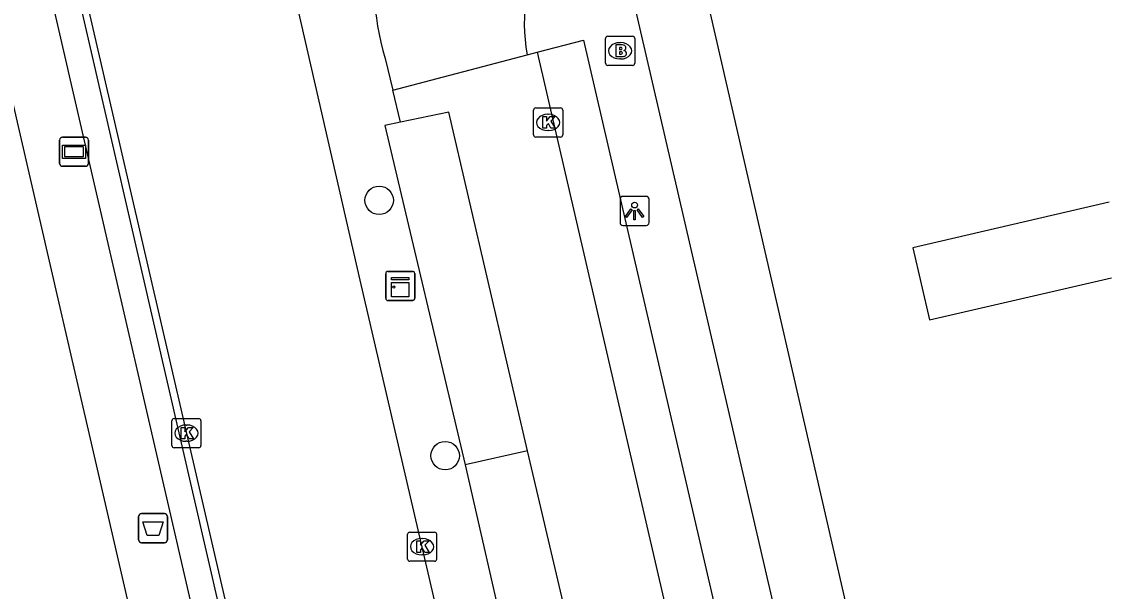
# Model space of a CAD drawing. Extents: x 156414 to 157775, y 382335 to 383765.
# Drawn here: x 156893.94 to 156931.17, y 383386.55 to 383406.13 of the extents above; entities that cross this region are included whole.
import ezdxf

# ---------------------------------------------------------------- set-up
doc = ezdxf.new("R2010")
doc.units = 0
for name, color, linetype in [('IMGEO_Afvalbak', 7, 'Continuous'), ('IMGEO_Boom', 7, 'Continuous'), ('IMGEO_Brandkraan', 7, 'Continuous'), ('IMGEO_Kast', 7, 'Continuous'), ('IMGEO_Kolk', 7, 'Continuous'), ('IMGEO_Lichtpunt', 7, 'Continuous'), ('IMGEO_OVBaan_gesloten', 7, 'Continuous'), ('IMGEO_Pand', 7, 'Continuous'), ('IMGEO_Parkeervlak_open', 7, 'Continuous'), ('IMGEO_Reclamebord', 7, 'Continuous'), ('IMGEO_Rijbaan_lokaal_gesloten', 7, 'Continuous'), ('IMGEO_Rijbaan_lokaal_open', 7, 'Continuous'), ('IMGEO_Voetpad_open', 7, 'Continuous')]:
    doc.layers.add(name, color=color, linetype=linetype)

msp = doc.modelspace()

# ---------------------------------------------------------------- linework, layer by layer
at = {"layer": 'IMGEO_Afvalbak'}
for p, q in [((156898.057, 383389.222), (156898.847, 383389.222)), ((156898.847, 383389.222), (156898.057, 383389.222)), ((156897.957, 383388.322), (156897.957, 383389.122)), ((156897.957, 383389.122), (156897.957, 383388.322)), ((156898.947, 383389.122), (156898.947, 383388.322)), ((156898.947, 383388.322), (156898.947, 383389.122)), ((156898.847, 383388.222), (156898.057, 383388.222)), ((156898.057, 383388.222), (156898.847, 383388.222))]:
    msp.add_line(p, q, dxfattribs=at)
msp.add_lwpolyline([(156898.1, 383388.936), (156898.804, 383388.936), (156898.655, 383388.466), (156898.249, 383388.466), (156898.1, 383388.936)], dxfattribs=at)
for centre, start, end in [((156898.057, 383389.122), 90, 180), ((156898.057, 383389.122), 90, 180), ((156898.847, 383389.122), 0, 90), ((156898.847, 383389.122), 360, 90), ((156898.057, 383388.322), 180, 270), ((156898.057, 383388.322), 180, 270), ((156898.847, 383388.322), 270, 0), ((156898.847, 383388.322), 270, 0)]:
    msp.add_arc(centre, 0.1, start, end, dxfattribs=at)
at = {"layer": 'IMGEO_Boom'}
for centre in [(156906.221, 383399.989), (156908.489, 383391.214)]:
    msp.add_circle(centre, 0.489, dxfattribs=at)
at = {"layer": 'IMGEO_Brandkraan'}
for p, q in [((156914.075, 383405.626), (156914.927, 383405.626)), ((156914, 383404.7), (156914, 383405.552)), ((156914.488, 383405.406), (156914.513, 383405.406)), ((156915.001, 383405.552), (156915.001, 383404.7)), ((156914.511, 383404.846), (156914.486, 383404.846)), ((156914.927, 383404.626), (156914.075, 383404.626))]:
    msp.add_line(p, q, dxfattribs=at)
for points in [[(156914.075, 383405.626), (156914.927, 383405.626)], [(156914, 383404.7), (156914, 383405.552)], [(156914.348, 383405.326), (156914.348, 383404.926), (156914.561, 383404.926)], [(156914.579, 383405.326), (156914.348, 383405.326)], [(156914.527, 383405.245), (156914.473, 383405.245), (156914.473, 383405.169)], [(156915.001, 383405.552), (156915.001, 383404.7)], [(156914.473, 383405.169), (156914.526, 383405.169)], [(156914.535, 383405.093), (156914.473, 383405.093), (156914.473, 383405.012)], [(156914.473, 383405.012), (156914.535, 383405.012)], [(156914.927, 383404.626), (156914.075, 383404.626)]]:
    msp.add_lwpolyline(points, dxfattribs=at)
for centre, radius, start, end in [((156914.077, 383405.55), 0.0765, 91.552, 178.448), ((156914.077, 383405.55), 0.0765, 91.552, 178.448), ((156914.925, 383405.55), 0.0765, 1.552, 88.448), ((156914.925, 383405.55), 0.0765, 1.552, 88.448), ((156914.528, 383405.207), 0.0379, 267.8285, 90.9355), ((156914.583, 383405.181), 0.145, 59.4692, 91.5367), ((156914.608, 383405.228), 0.0922, 285.5137, 58.1501), ((156914.536, 383405.052), 0.0404, 269.8759, 90.5077), ((156914.567, 383405.177), 0.251, 268.6676, 293.5347), ((156914.613, 383405.036), 0.105, 301.3115, 78.989), ((156914.077, 383404.702), 0.0765, 181.552, 268.448), ((156914.077, 383404.702), 0.0765, 181.552, 268.448), ((156914.925, 383404.702), 0.0765, 271.552, 358.448), ((156914.925, 383404.702), 0.0765, 271.552, 358.448)]:
    msp.add_arc(centre, radius, start, end, dxfattribs=at)
for centre, major_axis, ratio, start_param, end_param in [((156914.487, 383405.126), (-0.387, 0.002), 0.722429, 4.712389, 7.853982), ((156914.512, 383405.126), (-0.39, 0.002), 0.717154, 1.570796, 4.712389)]:
    msp.add_ellipse(centre, major_axis=major_axis, ratio=ratio, start_param=start_param, end_param=end_param, dxfattribs=at)
at = {"layer": 'IMGEO_Kast'}
for p, q in [((156906.448, 383396.621), (156906.448, 383397.462)), ((156906.448, 383397.462), (156906.448, 383396.621)), ((156906.523, 383397.546), (156907.364, 383397.546)), ((156907.364, 383397.546), (156906.523, 383397.546)), ((156907.448, 383397.471), (156907.448, 383396.63)), ((156907.448, 383396.63), (156907.448, 383397.471)), ((156907.373, 383396.546), (156906.532, 383396.546)), ((156906.532, 383396.546), (156907.373, 383396.546))]:
    msp.add_line(p, q, dxfattribs=at)
for points in [[(156906.643, 383397.336), (156907.243, 383397.336), (156907.243, 383397.251), (156906.643, 383397.251), (156906.643, 383397.336)], [(156906.643, 383397.161), (156907.243, 383397.161), (156907.243, 383396.672), (156906.643, 383396.672), (156906.643, 383397.161)]]:
    msp.add_lwpolyline(points, dxfattribs=at)
msp.add_circle((156906.727, 383397.01), 0.0377, dxfattribs=at)
for centre, start, end in [((156906.526, 383397.468), 92.4484, 184.2845), ((156906.526, 383397.468), 92.4484, 184.2845), ((156907.37, 383397.468), 2.4484, 94.2845), ((156907.37, 383397.468), 2.4484, 94.2845), ((156907.37, 383396.624), 272.4484, 4.2845), ((156907.37, 383396.624), 272.4484, 4.2845), ((156906.526, 383396.624), 182.4484, 274.2845), ((156906.526, 383396.624), 182.4484, 274.2845)]:
    msp.add_arc(centre, 0.0779, start, end, dxfattribs=at)
at = {"layer": 'IMGEO_Kolk'}
for p, q in [((156911.526, 383402.238), (156911.526, 383403.09)), ((156911.601, 383403.164), (156912.453, 383403.164)), ((156912.527, 383403.09), (156912.527, 383402.238)), ((156912.014, 383402.944), (156912.039, 383402.944)), ((156912.037, 383402.384), (156912.012, 383402.384)), ((156912.453, 383402.164), (156911.601, 383402.164)), ((156899.099, 383391.562), (156899.099, 383392.414)), ((156899.174, 383392.488), (156900.026, 383392.488)), ((156899.587, 383392.268), (156899.612, 383392.268)), ((156900.1, 383392.414), (156900.1, 383391.562)), ((156900.026, 383391.488), (156899.174, 383391.488)), ((156899.61, 383391.708), (156899.585, 383391.708)), ((156907.196, 383387.66), (156907.196, 383388.512)), ((156907.271, 383388.586), (156908.123, 383388.586)), ((156908.197, 383388.512), (156908.197, 383387.66)), ((156907.684, 383388.366), (156907.709, 383388.366)), ((156907.707, 383387.806), (156907.682, 383387.806)), ((156908.123, 383387.586), (156907.271, 383387.586))]:
    msp.add_line(p, q, dxfattribs=at)
for points in [[(156911.526, 383402.238), (156911.526, 383403.09)], [(156911.601, 383403.164), (156912.453, 383403.164)], [(156912.527, 383403.09), (156912.527, 383402.238)], [(156911.847, 383402.864), (156911.97, 383402.864), (156911.97, 383402.713), (156912.1, 383402.864), (156912.264, 383402.864), (156912.118, 383402.713), (156912.271, 383402.464), (156912.119, 383402.464), (156912.034, 383402.628), (156911.97, 383402.561), (156911.97, 383402.464), (156911.847, 383402.464), (156911.847, 383402.864)], [(156912.453, 383402.164), (156911.601, 383402.164)], [(156899.099, 383391.562), (156899.099, 383392.414)], [(156899.174, 383392.488), (156900.026, 383392.488)], [(156899.42, 383392.188), (156899.543, 383392.188), (156899.543, 383392.037), (156899.673, 383392.188), (156899.837, 383392.188), (156899.691, 383392.037), (156899.844, 383391.788), (156899.692, 383391.788), (156899.607, 383391.952), (156899.543, 383391.885), (156899.543, 383391.788), (156899.42, 383391.788), (156899.42, 383392.188)], [(156900.1, 383392.414), (156900.1, 383391.562)], [(156900.026, 383391.488), (156899.174, 383391.488)], [(156907.196, 383387.66), (156907.196, 383388.512)], [(156907.271, 383388.586), (156908.123, 383388.586)], [(156908.197, 383388.512), (156908.197, 383387.66)], [(156907.517, 383388.286), (156907.64, 383388.286), (156907.64, 383388.135), (156907.77, 383388.286), (156907.934, 383388.286), (156907.788, 383388.135), (156907.941, 383387.886), (156907.789, 383387.886), (156907.704, 383388.05), (156907.64, 383387.983), (156907.64, 383387.886), (156907.517, 383387.886), (156907.517, 383388.286)], [(156908.123, 383387.586), (156907.271, 383387.586)]]:
    msp.add_lwpolyline(points, dxfattribs=at)
for centre, start, end in [((156911.603, 383403.088), 91.552, 178.448), ((156911.603, 383403.088), 91.552, 178.448), ((156912.451, 383403.088), 1.552, 88.448), ((156912.451, 383403.088), 1.552, 88.448), ((156911.603, 383402.24), 181.552, 268.448), ((156911.603, 383402.24), 181.552, 268.448), ((156912.451, 383402.24), 271.552, 358.448), ((156912.451, 383402.24), 271.552, 358.448), ((156899.176, 383392.412), 91.552, 178.448), ((156899.176, 383392.412), 91.552, 178.448), ((156900.024, 383392.412), 1.552, 88.448), ((156900.024, 383392.412), 1.552, 88.448), ((156899.176, 383391.564), 181.552, 268.448), ((156899.176, 383391.564), 181.552, 268.448), ((156900.024, 383391.564), 271.552, 358.448), ((156900.024, 383391.564), 271.552, 358.448), ((156907.273, 383388.51), 91.552, 178.448), ((156907.273, 383388.51), 91.552, 178.448), ((156908.121, 383388.51), 1.552, 88.448), ((156908.121, 383388.51), 1.552, 88.448), ((156907.273, 383387.662), 181.552, 268.448), ((156907.273, 383387.662), 181.552, 268.448), ((156908.121, 383387.662), 271.552, 358.448), ((156908.121, 383387.662), 271.552, 358.448)]:
    msp.add_arc(centre, 0.0765, start, end, dxfattribs=at)
for centre, major_axis, ratio, start_param, end_param in [((156912.013, 383402.664), (-0.387, 0.002), 0.722429, 4.712389, 7.853982), ((156912.038, 383402.664), (-0.39, 0.002), 0.717154, 1.570796, 4.712389), ((156899.586, 383391.988), (-0.387, 0.002), 0.722429, 4.712389, 7.853982), ((156899.611, 383391.988), (-0.39, 0.002), 0.717154, 1.570796, 4.712389), ((156907.683, 383388.086), (-0.387, 0.002), 0.722429, 4.712389, 7.853982), ((156907.708, 383388.086), (-0.39, 0.002), 0.717154, 1.570796, 4.712389)]:
    msp.add_ellipse(centre, major_axis=major_axis, ratio=ratio, start_param=start_param, end_param=end_param, dxfattribs=at)
at = {"layer": 'IMGEO_Lichtpunt'}
for p, q in [((156914.498, 383400.028), (156914.498, 383399.221)), ((156914.498, 383400.028), (156914.498, 383399.221)), ((156915.4, 383400.123), (156914.592, 383400.123)), ((156915.4, 383400.123), (156914.592, 383400.123)), ((156915.494, 383399.221), (156915.494, 383400.028)), ((156915.494, 383399.221), (156915.494, 383400.028)), ((156914.592, 383399.127), (156915.4, 383399.127)), ((156914.592, 383399.127), (156915.4, 383399.127))]:
    msp.add_line(p, q, dxfattribs=at)
for points in [[(156914.872, 383399.692), (156914.911, 383399.664), (156914.723, 383399.402), (156914.685, 383399.429), (156914.872, 383399.692)], [(156914.974, 383399.644), (156915.021, 383399.644), (156915.021, 383399.322), (156914.974, 383399.322), (156914.974, 383399.644)], [(156915.084, 383399.664), (156915.122, 383399.691), (156915.309, 383399.429), (156915.27, 383399.401), (156915.084, 383399.664)]]:
    msp.add_lwpolyline(points, dxfattribs=at)
msp.add_circle((156914.997, 383399.826), 0.0994, dxfattribs=at)
for centre, start, end in [((156914.592, 383400.028), 90, 180), ((156914.592, 383400.028), 90, 180), ((156915.4, 383400.028), 0, 90), ((156915.4, 383400.028), 0, 90), ((156914.592, 383399.221), 180, 270), ((156914.592, 383399.221), 180, 270), ((156915.4, 383399.221), 270, 0), ((156915.4, 383399.221), 270, 360)]:
    msp.add_arc(centre, 0.0946, start, end, dxfattribs=at)
at = {"layer": 'IMGEO_OVBaan_gesloten'}
for points in [[(156966.653, 383132.564), (156965.636, 383136.958), (156961.996, 383152.751), (156957.51, 383172.189), (156952.648, 383193.045), (156948.081, 383213.092), (156943.691, 383232.123), (156939.593, 383249.999), (156939.341, 383251.098), (156934.742, 383271.089), (156930.329, 383290.11), (156921.33, 383329.097), (156917.027, 383348.073), (156912.337, 383368.106), (156905.568, 383397.246), (156903.19, 383407.661), (156900.763, 383418.179)], [(156893.788, 383417.14), (156899.018, 383394.504), (156903.691, 383374.292)]]:
    msp.add_lwpolyline(points, dxfattribs=at)
at = {"layer": 'IMGEO_Pand'}
for points in [[(156923.595, 383380.325), (156923.307, 383381.579), (156917.016, 383408.965), (156921.597, 383410.026), (156943.108, 383415.006), (156943.354, 383413.944), (156949.655, 383415.396), (156949.408, 383416.468), (156963.908, 383419.817), (156968.525, 383420.878), (156973.547, 383399.119), (156972.543, 383398.887), (156972.938, 383397.153), (156973.941, 383397.386), (156974.852, 383393.498), (156975.137, 383392.239)], [(156931.302, 383399.92), (156924.561, 383398.358), (156925.132, 383395.883), (156931.378, 383397.324)]]:
    msp.add_lwpolyline(points, dxfattribs=at)
at = {"layer": 'IMGEO_Parkeervlak_open'}
for points in [[(156906.958, 383402.674), (156906.422, 383402.555), (156909.172, 383390.905)], [(156911.321, 383391.383), (156909.172, 383390.905)], [(156909.172, 383390.905), (156912.708, 383375.436), (156915.442, 383363.981), (156916.077, 383364.137), (156917.592, 383364.509)]]:
    msp.add_lwpolyline(points, dxfattribs=at)
at = {"layer": 'IMGEO_Reclamebord'}
for p, q in [((156895.243, 383401.257), (156895.243, 383402.057)), ((156895.243, 383402.057), (156895.243, 383401.257)), ((156895.343, 383402.157), (156896.133, 383402.157)), ((156896.133, 383402.157), (156895.343, 383402.157)), ((156896.233, 383402.057), (156896.233, 383401.257)), ((156896.233, 383401.257), (156896.233, 383402.057)), ((156896.133, 383401.157), (156895.343, 383401.157)), ((156895.343, 383401.157), (156896.133, 383401.157))]:
    msp.add_line(p, q, dxfattribs=at)
for points in [[(156895.344, 383401.889), (156896.132, 383401.889), (156896.132, 383401.425), (156895.344, 383401.425), (156895.344, 383401.889)], [(156895.409, 383401.824), (156895.409, 383401.49), (156896.067, 383401.49), (156896.067, 383401.824), (156895.409, 383401.824)]]:
    msp.add_lwpolyline(points, dxfattribs=at)
for centre, start, end in [((156895.343, 383402.057), 90, 180), ((156895.343, 383402.057), 90, 180), ((156896.133, 383402.057), 0, 90), ((156896.133, 383402.057), 360, 90), ((156895.343, 383401.257), 180, 270), ((156895.343, 383401.257), 180, 270), ((156896.133, 383401.257), 270, 0), ((156896.133, 383401.257), 270, 0)]:
    msp.add_arc(centre, 0.1, start, end, dxfattribs=at)
at = {"layer": 'IMGEO_Rijbaan_lokaal_gesloten'}
for points in [[(156906.425, 383404.866), (156906.692, 383403.77)], [(156906.692, 383403.77), (156911.307, 383404.993)], [(156911.307, 383404.993), (156911.646, 383405.081)], [(156911.646, 383405.081), (156917.732, 383378.794)], [(156906.958, 383402.674), (156906.692, 383403.77)], [(156911.321, 383391.383), (156908.611, 383403.014), (156906.958, 383402.674)], [(156917.592, 383364.509), (156914.951, 383375.939), (156911.321, 383391.383)]]:
    msp.add_lwpolyline(points, dxfattribs=at)
for centre, radius, start, end in [((156916.25, 383407.714), 10.23, 145.8049, 196.1643), ((156917.111, 383406.077), 5.905, 150.3842, 190.5798)]:
    msp.add_arc(centre, radius, start, end, dxfattribs=at)
at = {"layer": 'IMGEO_Rijbaan_lokaal_open'}
for points in [[(156900.514, 383373.541), (156895.227, 383396.458), (156890.632, 383416.374)], [(156901.201, 383379.877), (156894.91, 383407.212), (156895.788, 383407.424), (156902.093, 383380.067), (156901.201, 383379.877)]]:
    msp.add_lwpolyline(points, dxfattribs=at)
at = {"layer": 'IMGEO_Voetpad_open'}
for points in [[(156921.236, 383379.779), (156914.345, 383409.544)], [(156911.646, 383405.081), (156913.241, 383405.493), (156919.347, 383379.146)]]:
    msp.add_lwpolyline(points, dxfattribs=at)

doc.saveas('drawing.dxf')
